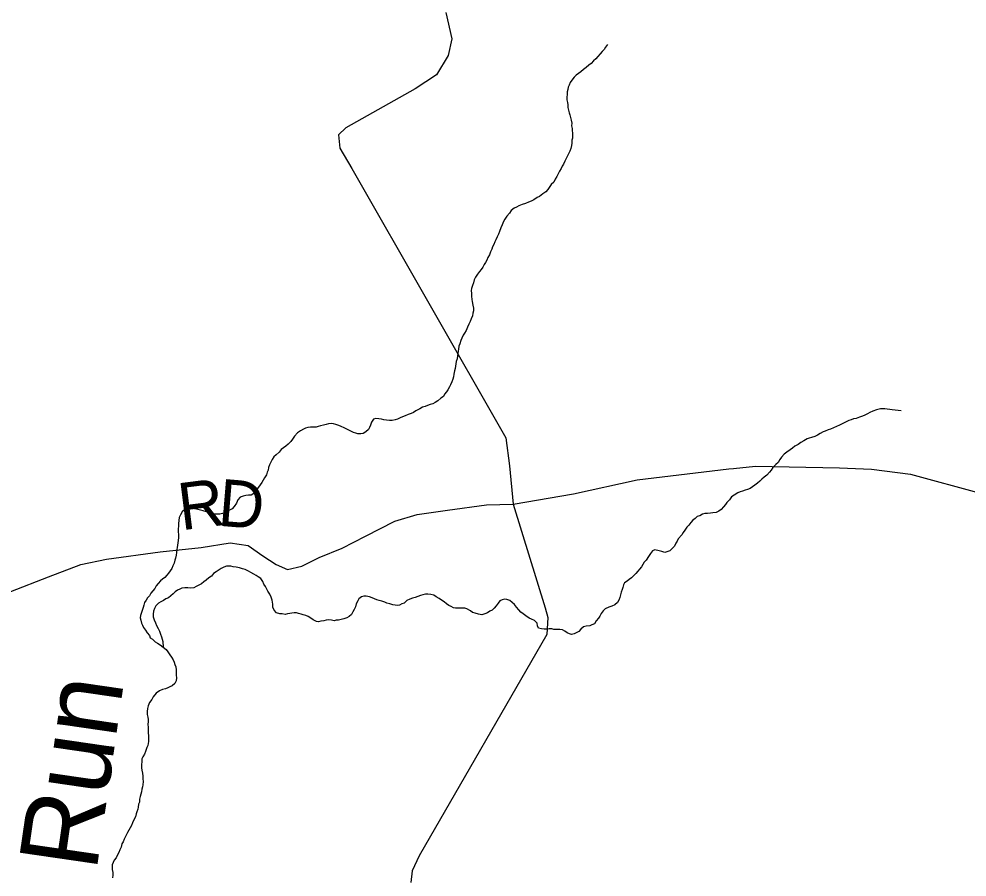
# Model space of a CAD drawing. Extents: x 0 to 1064, y 0 to 440.
# Drawn here: x 351.06 to 369.38, y 176.74 to 193.31 of the extents above; entities that cross this region are included whole.
import ezdxf

# ---------------------------------------------------------------- set-up
doc = ezdxf.new("R2010")
doc.units = 0
for name, color, linetype in [('GM_X_County_Road', 7, 'Continuous'), ('GM_X_Minor_River', 7, 'Continuous'), ('GM_X_Minor_River_Text', 7, 'Continuous'), ('GM_X_Township_Road', 7, 'Continuous'), ('GM_X_Township_Road_Text', 7, 'Continuous')]:
    doc.layers.add(name, color=color, linetype=linetype)

msp = doc.modelspace()

# ---------------------------------------------------------------- linework, layer by layer
at = {"layer": 'GM_X_County_Road'}
msp.add_lwpolyline([(359.309, 193.439), (359.426, 192.932), (359.359, 192.61), (359.134, 192.237), (358.721, 191.968), (357.38, 191.214), (357.24, 191.074), (357.261, 190.82), (357.497, 190.428), (360.469, 185.227), (360.541, 184.683), (360.612, 183.946), (361.23, 181.942), (361.282, 181.753), (361.266, 181.425), (358.798, 177.149), (358.66, 176.86), (358.633, 176.635)], dxfattribs=at)
at = {"layer": 'GM_X_Minor_River'}
for points in [[(362.437, 192.822), (362.399, 192.768), (362.368, 192.726), (362.33, 192.684), (362.293, 192.642), (362.249, 192.588), (362.211, 192.546), (362.168, 192.505), (362.118, 192.457), (362.074, 192.421), (362.025, 192.379), (361.969, 192.338), (361.919, 192.296), (361.876, 192.26), (361.832, 192.231), (361.789, 192.189), (361.745, 192.135), (361.713, 192.087), (361.694, 192.038), (361.674, 191.996), (361.667, 191.954), (361.654, 191.905), (361.653, 191.851), (361.652, 191.808), (361.651, 191.753), (361.661, 191.698), (361.667, 191.656), (361.672, 191.607), (361.683, 191.552), (361.694, 191.503), (361.705, 191.46), (361.722, 191.411), (361.733, 191.362), (361.744, 191.301), (361.743, 191.252), (361.754, 191.197), (361.753, 191.155), (361.758, 191.112), (361.757, 191.057), (361.756, 191.015), (361.749, 190.972), (361.748, 190.917), (361.74, 190.869), (361.727, 190.814), (361.707, 190.76), (361.682, 190.712), (361.663, 190.669), (361.637, 190.621), (361.612, 190.567), (361.586, 190.513), (361.561, 190.47), (361.541, 190.428), (361.51, 190.374), (361.484, 190.326), (361.458, 190.271), (361.427, 190.223), (361.401, 190.163), (361.345, 190.115), (361.307, 190.061), (361.282, 190.019), (361.244, 189.977), (361.189, 189.936), (361.12, 189.888), (361.077, 189.865), (361.015, 189.823), (360.96, 189.794), (360.91, 189.776), (360.849, 189.753), (360.787, 189.73), (360.72, 189.707), (360.676, 189.677), (360.633, 189.66), (360.577, 189.612), (360.54, 189.564), (360.489, 189.504), (360.452, 189.45), (360.426, 189.402), (360.4, 189.341), (360.375, 189.281), (360.348, 189.208), (360.329, 189.16), (360.303, 189.106), (360.278, 189.051), (360.259, 189.009), (360.239, 188.961), (360.214, 188.913), (360.201, 188.87), (360.175, 188.816), (360.155, 188.761), (360.124, 188.707), (360.104, 188.659), (360.079, 188.611), (360.053, 188.569), (360.028, 188.52), (359.996, 188.478), (359.965, 188.436), (359.921, 188.388), (359.883, 188.328), (359.858, 188.274), (359.844, 188.219), (359.825, 188.165)], [(359.825, 188.165), (359.805, 188.11), (359.804, 188.068), (359.809, 188.013), (359.808, 187.958), (359.812, 187.897), (359.818, 187.855), (359.834, 187.787), (359.845, 187.732), (359.844, 187.678), (359.831, 187.635), (359.824, 187.581), (359.804, 187.526), (359.785, 187.472), (359.759, 187.417), (359.733, 187.363), (359.707, 187.297), (359.67, 187.249), (359.644, 187.206), (359.619, 187.152), (359.599, 187.104), (359.58, 187.043), (359.566, 186.995), (359.559, 186.94), (359.552, 186.898), (359.545, 186.855), (359.538, 186.807), (359.53, 186.752), (359.511, 186.698), (359.504, 186.655), (359.497, 186.607), (359.49, 186.564), (359.482, 186.516), (359.469, 186.455), (359.461, 186.4), (359.448, 186.358), (359.429, 186.303), (359.403, 186.249), (359.384, 186.207), (359.352, 186.153), (359.327, 186.111), (359.289, 186.069), (359.264, 186.026), (359.214, 185.991), (359.158, 185.937), (359.103, 185.908), (359.059, 185.884), (359.01, 185.867), (358.955, 185.85), (358.912, 185.832), (358.863, 185.815), (358.807, 185.785), (358.733, 185.744), (358.689, 185.714), (358.64, 185.697), (358.585, 185.674), (358.529, 185.65), (358.474, 185.627), (358.431, 185.61), (358.375, 185.586), (358.332, 185.569), (358.277, 185.558), (358.222, 185.559), (358.168, 185.566), (358.113, 185.573), (358.07, 185.586), (358.016, 185.593), (357.961, 185.6), (357.912, 185.583), (357.874, 185.528), (357.854, 185.468), (357.835, 185.426), (357.816, 185.383), (357.766, 185.342), (357.716, 185.306), (357.667, 185.301), (357.612, 185.302), (357.57, 185.315), (357.528, 185.328), (357.479, 185.353), (357.437, 185.372), (357.389, 185.397), (357.347, 185.416), (357.292, 185.442), (357.244, 185.461), (357.189, 185.48), (357.141, 185.493), (357.098, 185.5), (357.043, 185.495), (357, 185.484), (356.951, 185.472), (356.89, 185.455), (356.847, 185.444), (356.804, 185.432), (356.743, 185.433), (356.7, 185.428), (356.645, 185.423), (356.602, 185.412), (356.559, 185.394), (356.503, 185.359), (356.448, 185.323)], [(368.11, 185.743), (368.049, 185.75), (367.994, 185.757), (367.934, 185.764), (367.891, 185.771), (367.836, 185.778), (367.794, 185.785), (367.751, 185.786), (367.708, 185.787), (367.635, 185.764), (367.561, 185.741), (367.505, 185.711), (367.456, 185.688), (367.394, 185.659), (367.345, 185.635), (367.302, 185.624), (367.24, 185.6), (367.191, 185.589), (367.142, 185.572), (367.099, 185.56), (367.031, 185.525), (366.982, 185.502), (366.92, 185.466), (366.859, 185.443), (366.803, 185.42), (366.742, 185.39), (366.699, 185.379), (366.643, 185.356), (366.6, 185.338), (366.544, 185.309), (366.495, 185.279), (366.439, 185.25), (366.378, 185.233), (366.335, 185.221), (366.292, 185.204), (366.23, 185.169), (366.174, 185.133), (366.119, 185.098), (366.057, 185.062), (366.013, 185.026), (365.964, 184.991), (365.902, 184.949), (365.852, 184.908), (365.796, 184.848), (365.764, 184.806), (365.733, 184.745), (365.689, 184.71), (365.633, 184.65), (365.595, 184.602), (365.564, 184.56), (365.514, 184.506), (365.464, 184.464), (365.42, 184.429), (365.377, 184.387), (365.333, 184.351), (365.283, 184.309), (365.24, 184.28), (365.19, 184.244), (365.141, 184.227), (365.098, 184.215), (365.043, 184.192), (365, 184.181), (364.951, 184.163), (364.882, 184.116), (364.833, 184.086), (364.795, 184.026), (364.739, 183.978), (364.714, 183.936), (364.676, 183.894), (364.632, 183.84), (364.589, 183.811), (364.533, 183.781), (364.472, 183.776), (364.423, 183.771), (364.368, 183.766), (364.313, 183.761), (364.27, 183.75), (364.221, 183.72), (364.171, 183.703), (364.128, 183.667), (364.085, 183.637), (364.047, 183.589), (364.009, 183.535), (363.966, 183.5), (363.928, 183.439), (363.896, 183.397), (363.871, 183.349), (363.802, 183.271), (363.783, 183.229), (363.757, 183.187), (363.732, 183.133), (363.694, 183.091), (363.638, 183.043), (363.583, 183.02), (363.54, 183.008), (363.485, 183.028), (363.431, 183.041), (363.352, 183.06), (363.302, 183.043), (363.265, 182.989), (363.227, 182.935)], [(356.448, 185.323), (356.385, 185.257), (356.347, 185.197), (356.316, 185.155), (356.266, 185.101), (356.222, 185.066), (356.173, 185.03), (356.129, 185), (356.091, 184.946), (356.035, 184.899), (355.986, 184.857), (355.954, 184.803), (355.929, 184.754), (355.903, 184.706), (355.883, 184.652), (355.876, 184.603), (355.857, 184.561), (355.844, 184.513), (355.806, 184.452), (355.78, 184.41), (355.755, 184.362), (355.723, 184.32), (355.692, 184.272), (355.648, 184.212), (355.604, 184.152), (355.548, 184.116), (355.499, 184.117), (355.45, 184.112), (355.395, 184.101), (355.34, 184.077), (355.29, 184.024), (355.27, 183.963), (355.22, 183.897), (355.182, 183.855), (355.133, 183.826), (355.083, 183.796), (355.04, 183.773), (354.997, 183.761), (354.948, 183.75), (354.887, 183.751), (354.838, 183.752), (354.796, 183.765), (354.741, 183.778), (354.687, 183.797), (354.62, 183.817), (354.572, 183.83), (354.523, 183.843), (354.462, 183.856), (354.42, 183.863), (354.365, 183.87), (354.31, 183.865), (354.267, 183.841), (354.217, 183.794), (354.185, 183.739), (354.16, 183.685), (354.152, 183.63), (354.145, 183.57), (354.144, 183.515), (354.143, 183.472), (354.141, 183.418), (354.146, 183.351), (354.145, 183.302), (354.143, 183.241), (354.136, 183.199), (354.129, 183.15), (354.122, 183.108), (354.115, 183.065), (354.108, 183.01), (354.1, 182.956), (354.087, 182.901), (354.074, 182.859), (354.06, 182.804), (354.035, 182.75), (354.015, 182.702), (353.984, 182.654), (353.952, 182.612), (353.921, 182.57), (353.883, 182.528), (353.84, 182.492), (353.796, 182.462), (353.753, 182.414), (353.715, 182.366), (353.689, 182.312), (353.652, 182.27), (353.614, 182.222), (353.589, 182.174), (353.545, 182.132), (353.52, 182.09), (353.488, 182.042), (353.475, 181.993), (353.461, 181.945), (353.442, 181.89), (353.429, 181.848), (353.415, 181.794), (353.408, 181.745), (353.419, 181.702), (353.43, 181.647), (353.448, 181.604), (353.471, 181.561), (353.507, 181.512), (353.542, 181.456)], [(363.227, 182.935), (363.182, 182.863), (363.145, 182.821), (363.12, 182.779), (363.094, 182.736), (363.056, 182.688), (363.019, 182.647), (362.981, 182.605), (362.944, 182.563), (362.9, 182.521), (362.857, 182.491), (362.813, 182.455), (362.764, 182.426), (362.745, 182.384), (362.731, 182.335), (362.718, 182.293), (362.699, 182.245), (362.685, 182.19), (362.672, 182.142), (362.652, 182.087), (362.627, 182.045), (362.577, 181.997), (362.516, 181.974), (362.46, 181.957), (362.392, 181.921), (362.349, 181.886), (362.311, 181.832), (362.286, 181.783), (362.26, 181.741), (362.216, 181.687), (362.185, 181.633), (362.135, 181.61), (362.092, 181.592), (362.025, 181.587), (361.97, 181.576), (361.92, 181.528), (361.882, 181.486), (361.833, 181.457), (361.79, 181.439), (361.741, 181.428), (361.698, 181.441), (361.656, 181.46), (361.608, 181.491), (361.566, 181.517), (361.517, 181.524), (361.456, 181.525), (361.401, 181.526), (361.359, 181.533), (361.31, 181.533), (361.255, 181.528), (361.212, 181.529), (361.157, 181.536), (361.103, 181.549), (361.086, 181.592), (361.075, 181.647), (361.027, 181.697), (360.966, 181.722), (360.924, 181.741), (360.858, 181.785), (360.804, 181.823), (360.762, 181.86), (360.72, 181.903), (360.679, 181.953), (360.637, 182.008), (360.595, 182.046), (360.548, 182.083), (360.493, 182.102), (360.45, 182.109), (360.401, 182.098), (360.352, 182.074), (360.321, 182.032), (360.283, 181.978), (360.245, 181.936), (360.208, 181.894), (360.165, 181.877), (360.115, 181.847), (360.066, 181.824), (360.01, 181.807), (359.944, 181.82), (359.877, 181.84), (359.829, 181.853), (359.787, 181.884), (359.72, 181.922), (359.678, 181.935), (359.611, 181.936), (359.556, 181.937), (359.501, 181.938), (359.458, 181.939), (359.416, 181.964), (359.368, 181.989), (359.326, 182.02), (359.278, 182.058), (359.23, 182.089), (359.182, 182.12), (359.128, 182.152), (359.079, 182.183), (359.019, 182.196), (358.964, 182.203), (358.921, 182.204), (358.866, 182.193), (358.823, 182.182)], [(358.823, 182.182), (358.768, 182.158), (358.719, 182.141), (358.669, 182.13), (358.614, 182.106), (358.559, 182.083), (358.509, 182.029), (358.46, 182.018), (358.416, 181.994), (358.373, 181.989), (358.331, 181.99), (358.288, 181.997), (358.228, 182.016), (358.173, 182.029), (358.131, 182.048), (358.076, 182.067), (358.022, 182.081), (357.979, 182.094), (357.931, 182.113), (357.889, 182.132), (357.834, 182.151), (357.773, 182.164), (357.725, 182.165), (357.682, 182.154), (357.632, 182.118), (357.613, 182.076), (357.581, 182.016), (357.568, 181.961), (357.542, 181.907), (357.517, 181.865), (357.491, 181.81), (357.447, 181.775), (357.398, 181.751), (357.343, 181.728), (357.287, 181.717), (357.238, 181.705), (357.196, 181.7), (357.153, 181.689), (357.104, 181.702), (357.049, 181.709), (357, 181.704), (356.957, 181.692), (356.896, 181.681), (356.853, 181.67), (356.811, 181.677), (356.75, 181.708), (356.702, 181.74), (356.654, 181.771), (356.606, 181.796), (356.557, 181.809), (356.515, 181.822), (356.467, 181.835), (356.424, 181.842), (356.381, 181.843), (356.338, 181.837), (356.296, 181.832), (356.253, 181.827), (356.21, 181.815), (356.149, 181.823), (356.106, 181.823), (356.04, 181.843), (355.998, 181.898), (355.969, 181.954), (355.97, 182.009), (355.954, 182.088), (355.937, 182.149), (355.908, 182.204), (355.872, 182.26), (355.855, 182.303), (355.825, 182.352), (355.796, 182.401), (355.773, 182.45), (355.737, 182.506), (355.689, 182.543), (355.647, 182.568), (355.599, 182.594), (355.545, 182.625), (355.497, 182.65), (355.436, 182.682), (355.382, 182.695), (355.327, 182.714), (355.26, 182.728), (355.2, 182.735), (355.157, 182.748), (355.115, 182.749), (355.072, 182.743), (355.023, 182.726), (354.973, 182.702), (354.93, 182.673), (354.874, 182.637), (354.824, 182.602), (354.781, 182.554), (354.731, 182.518), (354.681, 182.476), (354.638, 182.441), (354.594, 182.405), (354.539, 182.376), (354.489, 182.352), (354.44, 182.329), (354.385, 182.324), (354.33, 182.325)], [(354.33, 182.325), (354.269, 182.326), (354.214, 182.321), (354.171, 182.303), (354.128, 182.28), (354.084, 182.25), (354.041, 182.214), (353.997, 182.172), (353.954, 182.137), (353.904, 182.113), (353.855, 182.084), (353.806, 182.06), (353.762, 182.031), (353.706, 181.983), (353.681, 181.929), (353.661, 181.874), (353.654, 181.82), (353.659, 181.765), (353.676, 181.71), (353.705, 181.654), (353.722, 181.599), (353.751, 181.544), (353.781, 181.489), (353.798, 181.434), (353.821, 181.384), (353.832, 181.336), (353.843, 181.293), (353.853, 181.183)], [(353.542, 181.456), (353.583, 181.407), (353.601, 181.364), (353.643, 181.333), (353.697, 181.283), (353.739, 181.258), (353.793, 181.227), (353.853, 181.183), (353.907, 181.139), (353.942, 181.09), (353.978, 181.035), (354.013, 180.991), (354.043, 180.936), (354.06, 180.893), (354.077, 180.85), (354.094, 180.801), (354.099, 180.746), (354.104, 180.685), (354.103, 180.643), (354.108, 180.588), (354.101, 180.533), (354.075, 180.479), (354.025, 180.437), (353.982, 180.414), (353.939, 180.396), (353.896, 180.379), (353.84, 180.361), (353.779, 180.338), (353.717, 180.291), (353.66, 180.225), (353.629, 180.171), (353.585, 180.11), (353.559, 180.05), (353.545, 179.996), (353.538, 179.941), (353.543, 179.88), (353.554, 179.831), (353.559, 179.782), (353.558, 179.74), (353.557, 179.697), (353.562, 179.63), (353.561, 179.587), (353.559, 179.527), (353.564, 179.472), (353.569, 179.417), (353.568, 179.362), (353.554, 179.283), (353.535, 179.241), (353.509, 179.168), (353.489, 179.114), (353.457, 179.066), (353.438, 179.024), (353.437, 178.969), (353.43, 178.914), (353.434, 178.853), (353.439, 178.804), (353.45, 178.749), (353.455, 178.689), (353.46, 178.64), (353.465, 178.585), (353.457, 178.524), (353.45, 178.482), (353.437, 178.439), (353.43, 178.385), (353.403, 178.3), (353.396, 178.245), (353.395, 178.191), (353.376, 178.148), (353.368, 178.094), (353.361, 178.051), (353.342, 178.003), (353.329, 177.96), (353.315, 177.906), (353.29, 177.858), (353.258, 177.791), (353.238, 177.737), (353.213, 177.695), (353.187, 177.647), (353.162, 177.604), (353.124, 177.526), (353.098, 177.472), (353.079, 177.423), (353.053, 177.381), (353.04, 177.321), (353.014, 177.266), (352.995, 177.218), (352.963, 177.158), (352.944, 177.115), (352.906, 177.067), (352.887, 177.025), (352.867, 176.977), (352.866, 176.934), (352.865, 176.885), (352.876, 176.83), (352.875, 176.776), (352.874, 176.727)]]:
    msp.add_lwpolyline(points, dxfattribs=at)
at = {"layer": 'GM_X_Township_Road'}
for points in [[(364.868, 184.633), (365.294, 184.678), (366.917, 184.642), (367.538, 184.621), (368.291, 184.521), (369.659, 184.147), (371.093, 183.95), (371.694, 183.96), (373.118, 184.162), (375.613, 184.465), (378.807, 184.861), (379.109, 184.851), (379.232, 184.773), (382.818, 178.882)], [(350.91, 182.258), (351.632, 182.537), (352.257, 182.778), (352.753, 182.883), (353.792, 183.026), (354.582, 183.109), (355.146, 183.199), (355.493, 183.146), (355.778, 182.943), (356.034, 182.778), (356.253, 182.68), (356.531, 182.747), (356.862, 182.913), (357.306, 183.094), (357.758, 183.327), (358.329, 183.613), (358.758, 183.741), (359.342, 183.829), (360.098, 183.93), (360.612, 183.946), (361.781, 184.14), (363.011, 184.413), (364.78, 184.623), (364.868, 184.633)]]:
    msp.add_lwpolyline(points, dxfattribs=at)

# ---------------------------------------------------------------- texts
at = {"layer": 'GM_X_Minor_River_Text'}
msp.add_text('Run', height=1.5151, rotation=81.7243, dxfattribs=at).set_placement((352.558, 176.829))
at = {"layer": 'GM_X_Township_Road_Text'}
for s, rotation, p in [('R', 7.1531, (354.2, 183.437)), ('D', 355.2518, (354.891, 183.529))]:
    msp.add_text(s, height=0.909, rotation=rotation, dxfattribs=at).set_placement(p)

doc.saveas('drawing.dxf')
